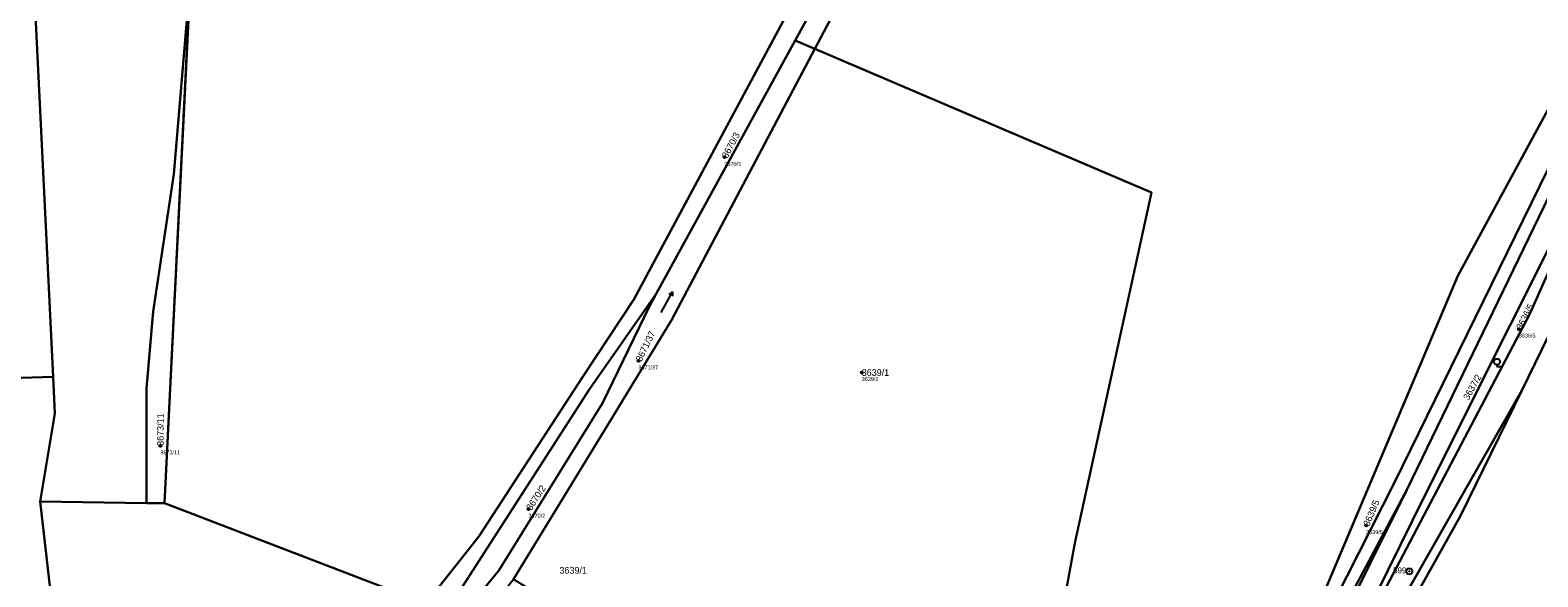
# Model space of a CAD drawing. Extents: x -761174 to -757114, y -1063806 to -1059397.
# Drawn here: x -760149.9 to -759767.9, y -1061657.7 to -1061519.2 of the extents above; entities that cross this region are included whole.
import ezdxf

# ---------------------------------------------------------------- set-up
doc = ezdxf.new("R2010")
doc.units = 0
for name, color, linetype in [('Definiční body', 7, 'Continuous'), ('Hranice parcel', 7, 'Continuous'), ('Parcelní čísla', 7, 'Continuous'), ('Polygon parcely', 7, 'Continuous'), ('Značky bodu BP', 7, 'Continuous'), ('Značky kultur', 7, 'Continuous')]:
    doc.layers.add(name, color=color, linetype=linetype)

msp = doc.modelspace()

# ---------------------------------------------------------------- linework, layer by layer
at = {"layer": 'Definiční body'}
for centre in [(-759974.02, -1061551.43), (-759772.76, -1061594.93), (-759995.81, -1061602.99), (-759939.23, -1061605.95), (-760116.91, -1061624.52), (-760023.65, -1061640.57), (-759811.46, -1061644.69)]:
    msp.add_circle(centre, 0.25, dxfattribs=at)
at = {"layer": 'Hranice parcel'}
for p, q in [((-760115.84, -1061639.03), (-760109.21, -1061504.66)), ((-759953.25, -1061516.6), (-759956.13, -1061521.85)), ((-759956.13, -1061521.85), (-759991.3, -1061586.02)), ((-759951.15, -1061523.97), (-759956.13, -1061521.85)), ((-760147.33, -1061638.63), (-760120.38, -1061639.06)), ((-760120.38, -1061639.06), (-760115.84, -1061639.03)), ((-760049.68, -1061664.49), (-760115.84, -1061639.03))]:
    msp.add_line(p, q, dxfattribs=at)
for points in [[(-760144.1, -1061607.01), (-760145.7, -1061574.13), (-760154.56, -1061393)], [(-759951.15, -1061523.97), (-759936.7, -1061496.6), (-759900.28, -1061428.57)], [(-759702.91, -1061442.47), (-759730.04, -1061489.02), (-759754.38, -1061532.85), (-759761.39, -1061546.22), (-759804.17, -1061633.62), (-759840.58, -1061705.4)], [(-759840.58, -1061705.4), (-759788.24, -1061581.48), (-759745.8, -1061503.2), (-759702.91, -1061442.47)], [(-760144.1, -1061607.01), (-760162.94, -1061607.65), (-760164.25, -1061591.15), (-760163.07, -1061559.93), (-760165.16, -1061539.86), (-760169.91, -1061450.39)], [(-759697.67, -1061447.73), (-759727.61, -1061489.96), (-759751.15, -1061534.45), (-759758.7, -1061547.92), (-759801.11, -1061635.68)], [(-760120.38, -1061639.06), (-760120.39, -1061609.99), (-760118.72, -1061590.48), (-760113.51, -1061555.68), (-760109.21, -1061504.66)], [(-759956.65, -1061512.41), (-759996.97, -1061587.45), (-760009.83, -1061606.9), (-760036.25, -1061647.47), (-760049.68, -1061664.49)], [(-760027.46, -1061658.33), (-760003.52, -1061619.18), (-759987.45, -1061592.71), (-759951.15, -1061523.97)], [(-759896.53, -1061715.71), (-759892.88, -1061690.57), (-759885.25, -1061649.13), (-759865.85, -1061560.36), (-759951.15, -1061523.97)], [(-759833.31, -1061711.56), (-759796.63, -1061637.23), (-759753.21, -1061550.47), (-759746.06, -1061537.36)], [(-759746.06, -1061537.36), (-759769.95, -1061591.12), (-759833.31, -1061711.56)], [(-759772.03, -1061610.54), (-759755.11, -1061575.9), (-759746.06, -1061537.36)], [(-759991.3, -1061586.02), (-760008.19, -1061610.17), (-760044.92, -1061667.23), (-760041.57, -1061668.79)], [(-759991.3, -1061586.02), (-759993.03, -1061589.18), (-760004.93, -1061613.73), (-760031.19, -1061656.06), (-760041.57, -1061668.79)], [(-760147.33, -1061638.63), (-760143.64, -1061616.36), (-760144.1, -1061607.01)], [(-759962.62, -1061950.31), (-759938.85, -1061909.06), (-759922.58, -1061868.37), (-759887.84, -1061813.14), (-759847.17, -1061740.98), (-759817.46, -1061690.23), (-759772.03, -1061610.54)], [(-759960.68, -1061951.18), (-759948.42, -1061935.77), (-759933.78, -1061908.25), (-759914.89, -1061871.17), (-759857.73, -1061766.74), (-759845.2, -1061741.99), (-759827.79, -1061714.24), (-759787.53, -1061642.28), (-759772.03, -1061610.54)], [(-759801.11, -1061635.68), (-759837.75, -1061709.29), (-759870.03, -1061759.85)], [(-759801.11, -1061635.68), (-759837.32, -1061703.58), (-759850.41, -1061722.04)], [(-760131.99, -1061765.9), (-760141.31, -1061691.73), (-760147.33, -1061638.63)]]:
    msp.add_lwpolyline(points, dxfattribs=at)
at = {"layer": 'Polygon parcely'}
for points in [[(-759978.84, -1061942.51), (-759957.11, -1061907.61), (-759899.53, -1061816.67), (-759865, -1061762.84), (-759833.31, -1061711.56), (-759796.63, -1061637.23), (-759753.21, -1061550.47), (-759746.06, -1061537.36), (-759741.46, -1061530.88), (-759738.16, -1061526.23), (-759725.41, -1061498.08), (-759722.14, -1061491.66), (-759694.19, -1061452.62), (-759652.77, -1061387.09), (-759615.25, -1061306.22), (-759591.61, -1061252.2)], [(-759816.45, -1061254.2), (-759836.59, -1061309.62), (-759872.09, -1061375.93), (-759881.76, -1061402.23), (-759900.28, -1061428.57), (-759936.7, -1061496.6), (-759951.15, -1061523.97), (-759865.85, -1061560.36), (-759885.25, -1061649.13), (-759892.88, -1061690.57), (-759896.53, -1061715.71), (-759875.82, -1061734.68), (-759853.8, -1061727.78), (-759850.41, -1061722.04), (-759840.58, -1061705.4), (-759788.24, -1061581.48), (-759745.8, -1061503.2), (-759702.91, -1061442.47), (-759687.45, -1061418.86), (-759682.55, -1061423.89), (-759677.6, -1061416.09), (-759660.94, -1061385.91), (-759640.79, -1061346.41), (-759746.62, -1061263.53)], [(-759602.51, -1061257.8), (-759621.56, -1061303.12), (-759640.79, -1061346.41), (-759658.02, -1061385.21), (-759677.6, -1061416.09), (-759682.55, -1061423.89), (-759697.67, -1061447.73), (-759727.61, -1061489.96), (-759751.15, -1061534.45), (-759758.7, -1061547.92), (-759801.11, -1061635.68), (-759837.75, -1061709.29), (-759870.03, -1061759.85), (-759904.34, -1061814.48), (-759962.15, -1061904.3), (-759974.79, -1061923.48), (-759987.88, -1061943.33)], [(-760191.37, -1061848.1), (-760116.43, -1061760.54), (-760113.36, -1061756.96), (-760103.04, -1061744.28), (-760084.17, -1061721.07), (-760069.78, -1061703.38), (-760060.83, -1061692.41), (-760041.57, -1061668.79), (-760044.92, -1061667.23), (-760008.19, -1061610.17), (-759991.3, -1061586.02), (-759956.13, -1061521.85), (-759953.25, -1061516.6), (-759952.53, -1061504.75), (-759956.65, -1061512.41), (-759996.97, -1061587.45), (-760009.83, -1061606.9), (-760036.25, -1061647.47), (-760049.68, -1061664.49), (-760076.85, -1061698.91), (-760119.81, -1061752.56), (-760131.99, -1061765.9), (-760137.96, -1061772.44), (-760164.49, -1061807.33)], [(-759879.88, -1061937.11), (-759821.2, -1061820), (-759791.46, -1061763.7), (-759770.08, -1061733.56), (-759760.99, -1061713.28), (-759747.35, -1061665.43), (-759745.13, -1061647.87), (-759738.75, -1061632.98), (-759746.83, -1061627.14), (-759733.54, -1061592.62), (-759734.4, -1061585.39), (-759744.03, -1061582.24), (-759750.78, -1061581.42), (-759746.57, -1061542.09), (-759746.06, -1061537.36), (-759755.11, -1061575.9), (-759772.03, -1061610.54), (-759787.53, -1061642.28), (-759827.79, -1061714.24), (-759845.2, -1061741.99), (-759857.73, -1061766.74), (-759914.89, -1061871.17), (-759933.78, -1061908.25), (-759948.42, -1061935.77)]]:
    msp.add_lwpolyline(points, dxfattribs=at)
for points in [[(-760108.59, -1061355.09), (-760154.56, -1061393), (-760145.7, -1061574.13), (-760144.1, -1061607.01), (-760143.64, -1061616.36), (-760147.33, -1061638.63), (-760120.38, -1061639.06), (-760120.39, -1061609.99), (-760118.72, -1061590.48), (-760113.51, -1061555.68), (-760109.21, -1061504.66), (-760102.82, -1061429.66), (-760100.77, -1061403.69), (-760102.97, -1061387.05)], [(-760144.1, -1061607.01), (-760145.7, -1061574.13), (-760154.56, -1061393), (-760173.76, -1061408.84), (-760169.91, -1061450.39), (-760165.16, -1061539.86), (-760163.07, -1061559.93), (-760164.25, -1061591.15), (-760162.94, -1061607.65)], [(-759955.22, -1061497.89), (-759937.94, -1061477.52), (-759928.39, -1061459.65), (-760055.41, -1061436.42), (-760102.82, -1061429.66), (-760109.21, -1061504.66), (-760115.84, -1061639.03), (-760049.68, -1061664.49), (-760036.25, -1061647.47), (-760009.83, -1061606.9), (-759996.97, -1061587.45), (-759956.65, -1061512.41)], [(-759941.53, -1061495.22), (-759953.25, -1061516.6), (-759956.13, -1061521.85), (-759951.15, -1061523.97), (-759936.7, -1061496.6), (-759900.28, -1061428.57), (-759912.22, -1061444.81), (-759928.4, -1061470.59)], [(-759761.39, -1061546.22), (-759804.17, -1061633.62), (-759840.58, -1061705.4), (-759850.41, -1061722.04), (-759837.32, -1061703.58), (-759801.11, -1061635.68), (-759758.7, -1061547.92), (-759751.15, -1061534.45), (-759727.61, -1061489.96), (-759697.67, -1061447.73), (-759702.91, -1061442.47), (-759730.04, -1061489.02), (-759754.38, -1061532.85)], [(-759840.58, -1061705.4), (-759804.17, -1061633.62), (-759761.39, -1061546.22), (-759754.38, -1061532.85), (-759730.04, -1061489.02), (-759702.91, -1061442.47), (-759745.8, -1061503.2), (-759788.24, -1061581.48)], [(-760164.25, -1061591.15), (-760163.07, -1061559.93), (-760165.16, -1061539.86), (-760169.91, -1061450.39), (-760268.78, -1061517.47), (-760264.05, -1061537.55), (-760244.59, -1061628.83), (-760229.36, -1061698.96), (-760225.46, -1061716.91), (-760205.97, -1061795.44), (-760200.98, -1061811.42), (-760173.28, -1061795.1), (-760164.49, -1061807.33), (-760137.96, -1061772.44), (-760131.99, -1061765.9), (-760141.31, -1061691.73), (-760147.33, -1061638.63), (-760143.64, -1061616.36), (-760144.1, -1061607.01), (-760162.94, -1061607.65)], [(-760115.84, -1061639.03), (-760109.21, -1061504.66), (-760113.51, -1061555.68), (-760118.72, -1061590.48), (-760120.39, -1061609.99), (-760120.38, -1061639.06)], [(-760041.57, -1061668.79), (-760040.12, -1061669.62), (-760037.42, -1061670.69), (-760027.46, -1061658.33), (-760003.52, -1061619.18), (-759987.45, -1061592.71), (-759951.15, -1061523.97), (-759956.13, -1061521.85), (-759991.3, -1061586.02), (-759993.03, -1061589.18), (-760004.93, -1061613.73), (-760031.19, -1061656.06)], [(-759892.88, -1061690.57), (-759885.25, -1061649.13), (-759865.85, -1061560.36), (-759951.15, -1061523.97), (-759987.45, -1061592.71), (-760003.52, -1061619.18), (-760027.46, -1061658.33), (-760005.51, -1061671.84), (-759995.82, -1061678.07), (-759968.33, -1061695.8), (-759896.53, -1061715.71)], [(-759938.85, -1061909.06), (-759922.58, -1061868.37), (-759887.84, -1061813.14), (-759847.17, -1061740.98), (-759817.46, -1061690.23), (-759772.03, -1061610.54), (-759755.11, -1061575.9), (-759746.06, -1061537.36), (-759769.95, -1061591.12), (-759833.31, -1061711.56), (-759865, -1061762.84), (-759899.53, -1061816.67), (-759957.11, -1061907.61), (-759978.84, -1061942.51), (-759975.41, -1061944.18), (-759962.62, -1061950.31)], [(-759746.06, -1061537.36), (-759753.21, -1061550.47), (-759796.63, -1061637.23), (-759833.31, -1061711.56), (-759769.95, -1061591.12)], [(-760008.19, -1061610.17), (-760044.92, -1061667.23), (-760041.57, -1061668.79), (-760031.19, -1061656.06), (-760004.93, -1061613.73), (-759993.03, -1061589.18), (-759991.3, -1061586.02)], [(-759960.68, -1061951.18), (-759948.42, -1061935.77), (-759933.78, -1061908.25), (-759914.89, -1061871.17), (-759857.73, -1061766.74), (-759845.2, -1061741.99), (-759827.79, -1061714.24), (-759787.53, -1061642.28), (-759772.03, -1061610.54), (-759817.46, -1061690.23), (-759847.17, -1061740.98), (-759887.84, -1061813.14), (-759922.58, -1061868.37), (-759938.85, -1061909.06), (-759962.62, -1061950.31)], [(-759850.41, -1061722.04), (-759853.8, -1061727.78), (-759871.72, -1061758.12), (-759870.03, -1061759.85), (-759837.75, -1061709.29), (-759801.11, -1061635.68), (-759837.32, -1061703.58)], [(-760049.68, -1061664.49), (-760115.84, -1061639.03), (-760120.38, -1061639.06), (-760147.33, -1061638.63), (-760141.31, -1061691.73), (-760131.99, -1061765.9), (-760119.81, -1061752.56), (-760076.85, -1061698.91)]]:
    msp.add_lwpolyline(points, close=True, dxfattribs=at)
at = {"layer": 'Značky bodu BP'}
for radius in [0.75, 0.03]:
    msp.add_circle((-759800.5, -1061656.32), radius, dxfattribs=at)
at = {"layer": 'Značky kultur'}
for p, q in [((-759990.08, -1061590.78), (-759987.17, -1061585.53)), ((-759987.17, -1061585.53), (-759988.08, -1061586.15)), ((-759987.17, -1061585.53), (-759987.2, -1061586.63)), ((-759778.31, -1061603.96), (-759778.31, -1061604.46)), ((-759778.31, -1061604.46), (-759777.31, -1061604.46))]:
    msp.add_line(p, q, dxfattribs=at)
msp.add_circle((-759778.31, -1061603.21), 0.75, dxfattribs=at)

# ---------------------------------------------------------------- texts
at = {"layer": 'Definiční body'}
for s, p in [('3670/3', (-759974.02, -1061553.59)), ('3636/5', (-759772.76, -1061597.09)), ('3671/37', (-759995.81, -1061605.15)), ('3639/1', (-759939.23, -1061608.11)), ('3673/11', (-760116.91, -1061626.68)), ('3670/2', (-760023.65, -1061642.73)), ('3639/5', (-759811.46, -1061646.85))]:
    msp.add_text(s, height=1, dxfattribs=at).set_placement(p)
at = {"layer": 'Parcelní čísla'}
for s, rotation, p in [('3670/3', 62, (-759973.27, -1061551.83)), ('3636/5', 63, (-759772, -1061595.31)), ('3671/37', 64, (-759995.05, -1061603.36)), ('3637/2', 61, (-759785.5, -1061613.09)), ('3673/11', 90, (-760116.06, -1061624.52)), ('3670/2', 57, (-760022.94, -1061641.03)), ('3639/5', 67, (-759810.68, -1061645.02))]:
    msp.add_text(s, height=1.7, rotation=rotation, dxfattribs=at).set_placement(p)
for p in [(-759939.23, -1061606.8), (-760015.8, -1061656.89)]:
    msp.add_text('3639/1', height=1.7, dxfattribs=at).set_placement(p)
at = {"layer": 'Značky bodu BP'}
msp.add_text('599', height=1.5, dxfattribs=at).set_placement((-759804.6, -1061656.82))

doc.saveas('drawing.dxf')
